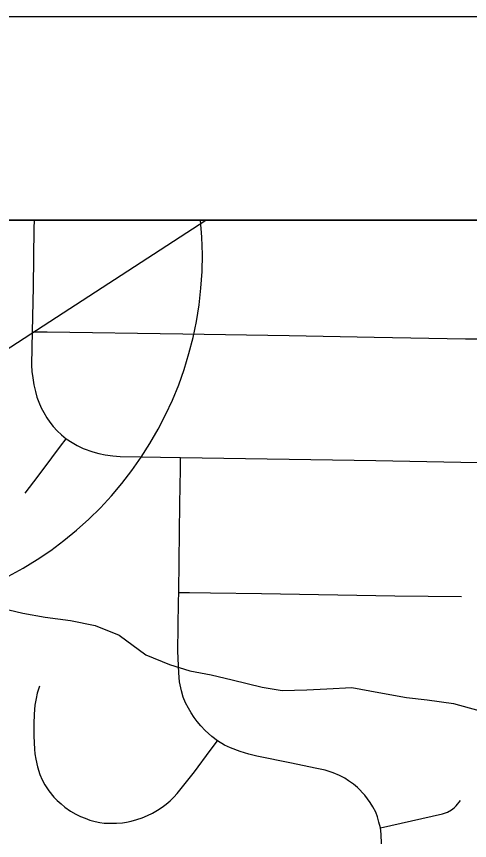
# Model space of a CAD drawing. Extents: x -38.1 to 35.9, y -2.7 to 28.5.
# Drawn here: x 8.8168 to 9.0391, y 19.4259 to 19.8308 of the extents above; entities that cross this region are included whole.
import ezdxf

# ---------------------------------------------------------------- set-up
doc = ezdxf.new("R2010")
doc.units = 0
for name, color, linetype in [('GM_X_City_Street', 7, 'Continuous'), ('GM_X_Corporation', 7, 'Continuous'), ('GM_X_Major_River', 7, 'Continuous'), ('GM_X_Section', 7, 'Continuous'), ('GM_X_US_Route', 7, 'Continuous'), ('SH_Border', 7, 'Continuous'), ('SH_Data', 7, 'Continuous')]:
    doc.layers.add(name, color=color, linetype=linetype)

msp = doc.modelspace()

# ---------------------------------------------------------------- linework, layer by layer
at = {"layer": 'GM_X_City_Street'}
for points in [[(8.825409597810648, 19.73075717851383), (8.825341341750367, 19.726674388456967), (8.824949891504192, 19.697904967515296), (8.824459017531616, 19.675920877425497), (8.824278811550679, 19.668104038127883), (8.824148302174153, 19.659411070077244), (8.82434717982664, 19.656347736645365), (8.824744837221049, 19.653234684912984), (8.82532894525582, 19.649779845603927), (8.826062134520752, 19.646536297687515), (8.826795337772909, 19.643696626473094), (8.827764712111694, 19.64121735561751), (8.828889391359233, 19.638526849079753), (8.83015698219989, 19.63617182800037), (8.831685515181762, 19.633636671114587), (8.833189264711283, 19.63148048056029), (8.83482965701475, 19.62936783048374), (8.836793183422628, 19.627211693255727), (8.838887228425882, 19.625179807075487), (8.841192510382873, 19.62328463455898), (8.844063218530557, 19.621439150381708), (8.846573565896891, 19.620003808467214), (8.84953748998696, 19.618512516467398), (8.854204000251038, 19.616816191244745), (8.857124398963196, 19.616020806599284), (8.860343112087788, 19.615393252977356), (8.864046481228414, 19.61490234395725), (8.86765666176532, 19.61457921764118), (8.897271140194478, 19.614051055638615), (8.993073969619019, 19.612597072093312), (9.043218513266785, 19.611714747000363)], [(8.824459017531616, 19.675920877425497), (8.831741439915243, 19.675815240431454), (8.89835231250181, 19.674827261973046), (8.950628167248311, 19.67396976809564), (8.992235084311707, 19.673286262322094), (9.037066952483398, 19.672441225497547), (9.043995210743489, 19.67232935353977)], [(8.821035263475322, 19.59655328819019), (8.82741672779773, 19.605010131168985), (8.83416482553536, 19.61397029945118), (8.83841496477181, 19.619606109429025), (8.841192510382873, 19.62328463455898)], [(8.995963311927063, 19.42434681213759), (8.995801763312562, 19.429143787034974), (8.995360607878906, 19.432113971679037), (8.994683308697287, 19.434990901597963), (8.99388175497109, 19.437631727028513), (8.993080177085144, 19.43987488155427), (8.991719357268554, 19.44251568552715), (8.990358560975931, 19.444671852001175), (8.987717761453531, 19.448194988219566), (8.984194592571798, 19.45196051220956), (8.982193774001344, 19.45355744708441), (8.979795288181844, 19.455241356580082), (8.977875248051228, 19.456521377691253), (8.975308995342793, 19.45788217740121), (8.97227050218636, 19.459242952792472), (8.96826886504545, 19.46044221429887), (8.963310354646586, 19.461573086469), (8.95169071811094, 19.46391567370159), (8.934733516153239, 19.467326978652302), (8.930731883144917, 19.468364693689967), (8.92648795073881, 19.469725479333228), (8.9218463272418, 19.47140938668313), (8.918882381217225, 19.47277017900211), (8.915365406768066, 19.474988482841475), (8.912625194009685, 19.47705765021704), (8.910959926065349, 19.478530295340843), (8.909313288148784, 19.48005263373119), (8.907275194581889, 19.482295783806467), (8.905516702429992, 19.484371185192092), (8.9039135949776, 19.486371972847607), (8.9024782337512, 19.488615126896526), (8.90111742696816, 19.490939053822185), (8.899675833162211, 19.49366063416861), (8.898631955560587, 19.496382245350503), (8.897755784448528, 19.499420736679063), (8.896836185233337, 19.503919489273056), (8.89638257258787, 19.508374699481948), (8.89599112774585, 19.519031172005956), (8.896314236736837, 19.543121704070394), (8.896376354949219, 19.54784410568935), (8.896581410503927, 19.563129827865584), (8.89696042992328, 19.591308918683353), (8.89719035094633, 19.60843391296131), (8.897271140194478, 19.614051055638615)], [(8.896376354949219, 19.54784410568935), (8.901639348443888, 19.547763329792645), (8.911916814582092, 19.547601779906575), (8.936958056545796, 19.54722272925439), (9.002537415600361, 19.546216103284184), (9.035240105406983, 19.54586817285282)], [(8.828031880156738, 19.501732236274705), (8.826956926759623, 19.49833334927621), (8.826360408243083, 19.49570497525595), (8.825763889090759, 19.492362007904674), (8.825378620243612, 19.487944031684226), (8.825241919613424, 19.483296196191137), (8.825285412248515, 19.477144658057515), (8.825546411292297, 19.47086258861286), (8.825763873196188, 19.468488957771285), (8.826267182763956, 19.465947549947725), (8.827019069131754, 19.462163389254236), (8.828149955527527, 19.458460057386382), (8.829287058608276, 19.455775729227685), (8.830660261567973, 19.453327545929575), (8.832567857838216, 19.4503449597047), (8.835016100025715, 19.44730022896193), (8.836687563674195, 19.445628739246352), (8.83865732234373, 19.44390134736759), (8.840502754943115, 19.44234793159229), (8.843205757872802, 19.44044031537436), (8.845815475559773, 19.438886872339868), (8.848120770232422, 19.43776844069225), (8.850413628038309, 19.436855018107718), (8.8527561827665, 19.435978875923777), (8.855365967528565, 19.435245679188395), (8.857602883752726, 19.43485420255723), (8.859783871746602, 19.434531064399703), (8.862549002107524, 19.4344130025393), (8.865811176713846, 19.434406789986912), (8.868762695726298, 19.434698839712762), (8.870763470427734, 19.43500333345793), (8.873043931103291, 19.435438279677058), (8.87584009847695, 19.43620257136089), (8.878369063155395, 19.437147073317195), (8.881028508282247, 19.438290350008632), (8.883476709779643, 19.43943990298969), (8.885924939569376, 19.440856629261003), (8.888273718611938, 19.44231061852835), (8.890224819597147, 19.443777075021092), (8.892163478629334, 19.445405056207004), (8.894040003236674, 19.447244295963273), (8.895636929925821, 19.44896548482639), (8.904112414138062, 19.459702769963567), (8.911767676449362, 19.470098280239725), (8.915365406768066, 19.474988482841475)], [(8.995360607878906, 19.432113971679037), (9.000530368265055, 19.433294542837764), (9.025789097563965, 19.43905465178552), (9.028299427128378, 19.43994321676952), (9.03021946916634, 19.44097466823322), (9.031549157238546, 19.442012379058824), (9.032506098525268, 19.44296926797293), (9.034724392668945, 19.445554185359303)]]:
    msp.add_lwpolyline(points, dxfattribs=at)
at = {"layer": 'GM_X_Corporation'}
msp.add_lwpolyline([(8.222353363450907, 17.874912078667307), (8.272286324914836, 18.090115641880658), (8.282187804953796, 18.330192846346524), (8.264712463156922, 18.43187456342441), (8.223826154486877, 18.51308270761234), (8.234642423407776, 19.38137281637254), (8.374072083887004, 19.382486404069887), (8.909641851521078, 19.73075717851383)], dxfattribs=at)
at = {"layer": 'GM_X_Major_River'}
msp.add_line((8.90708283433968, 19.73075717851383), (8.624766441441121, 19.73075717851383), dxfattribs=at)
msp.add_arc((8.730412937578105, 19.713015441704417), 0.1775585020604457, 281.53695903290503, 5.734593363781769, dxfattribs=at)
at = {"layer": 'GM_X_Section'}
for points in [[(8.809602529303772, 19.540100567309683), (8.819812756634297, 19.53769526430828), (8.830784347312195, 19.53566117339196), (8.843280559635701, 19.533986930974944), (8.855384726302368, 19.531558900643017), (8.867085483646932, 19.526858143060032), (8.880238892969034, 19.517199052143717)], [(8.880238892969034, 19.517199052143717), (8.891937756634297, 19.512498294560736), (8.90176162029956, 19.509339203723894), (8.912356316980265, 19.507308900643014), (8.922564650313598, 19.50490549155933), (8.937308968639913, 19.501305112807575), (8.947149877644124, 19.499664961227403), (8.95928813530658, 19.49989602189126), (8.969155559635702, 19.500534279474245), (8.981299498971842, 19.50114412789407), (8.994541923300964, 19.49870473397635), (9.008165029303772, 19.49625587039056), (9.018388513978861, 19.494992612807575), (9.03126162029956, 19.493314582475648), (9.043733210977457, 19.489744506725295)]]:
    msp.add_lwpolyline(points, dxfattribs=at)
at = {"layer": 'GM_X_US_Route'}
for points in [[(14.914643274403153, 19.73075717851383), (8.114643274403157, 19.73075717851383), (8.114643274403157, 17.876342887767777), (8.22284652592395, 17.87609173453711), (8.756385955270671, 17.870754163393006), (8.766209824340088, 17.870642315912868), (9.026178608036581, 17.868939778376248), (9.501856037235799, 17.867112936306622), (9.89848593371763, 17.864365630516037), (9.911817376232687, 17.864273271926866), (10.415228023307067, 17.880318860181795), (10.336102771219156, 17.785342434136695), (10.243673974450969, 17.6903784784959)], [(11.237546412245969, 19.73075717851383), (8.114643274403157, 19.73075717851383)], [(11.237534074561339, 19.73075717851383), (8.114643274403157, 19.73075717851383), (8.114643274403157, 17.876342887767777), (8.22284652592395, 17.87609173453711), (8.756385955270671, 17.870754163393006), (8.766209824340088, 17.870642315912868), (9.026178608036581, 17.868939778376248), (9.501856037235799, 17.867112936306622), (9.89848593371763, 17.864365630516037), (9.911817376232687, 17.864273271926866), (10.415228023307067, 17.880318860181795)]]:
    msp.add_lwpolyline(points, dxfattribs=at)
msp.add_lwpolyline([(9.234448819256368, 19.73075717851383), (8.240079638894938, 19.73075717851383), (8.226903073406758, 18.87353099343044), (9.224575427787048, 18.87797185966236)], close=True, dxfattribs=at)
at = {"layer": 'SH_Border'}
msp.add_line((8.114643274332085, 19.73075717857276), (14.91464327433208, 19.73075717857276), dxfattribs=at)
at = {"layer": 'SH_Data'}
msp.add_line((8.014643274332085, 19.830757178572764), (15.01464327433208, 19.830757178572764), dxfattribs=at)

doc.saveas('drawing.dxf')
